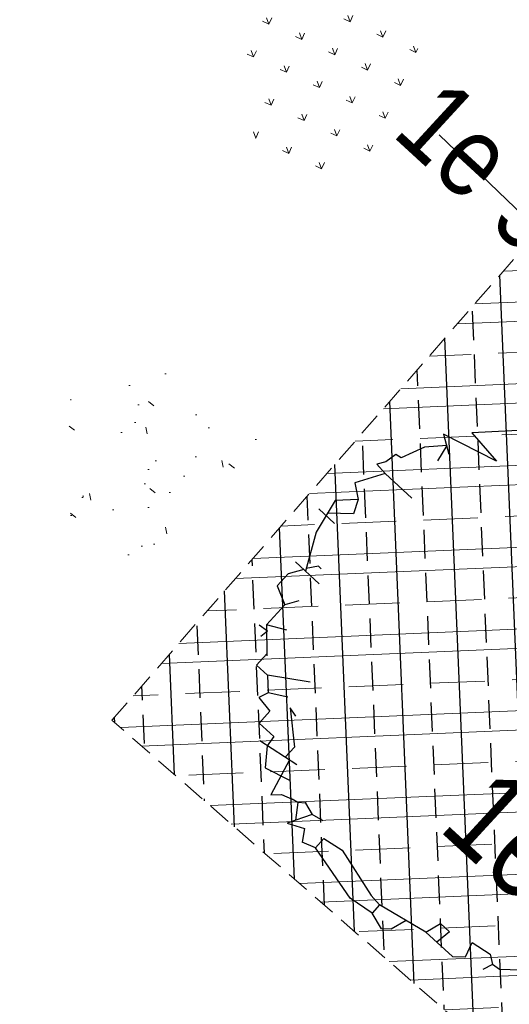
# Model space of a CAD drawing. Header units: metres. Extents: x 111546 to 149831, y 498798 to 507863.
# Tile 740 of 1056: x 111869.2 to 111874.59, y 501674.48 to 501685.32. Entities that reach past the tile are written whole.
import ezdxf
from ezdxf import colors
from ezdxf.entities.mleader import LeaderData, LeaderLine
from ezdxf.enums import TextEntityAlignment as Align
from ezdxf.math import Vec2, Vec3

# ---------------------------------------------------------------- set-up
doc = ezdxf.new("R2010")
doc.units = ezdxf.units.M
doc.linetypes.add('DASHED', pattern=[19.05, 12.7, -6.35])
doc.linetypes.add('RI-VWA', pattern=[11, 5, -3, 0, -3])
for name, color, linetype in [('1-aanvullen teelaarde', 153, 'Continuous'), ('1-ontgraven teelaarde tbv grondverbetering bomen', 153, 'Continuous'), ('2-nw-tekst riool', 7, 'Continuous'), ('4-nw-boom tekst', 7, 'Continuous')]:
    doc.layers.add(name, color=color, linetype=linetype)
for name, color, linetype, lineweight in [('1-ontgraven zand tbv aanbrengen teelaarde', 94, 'RI-VWA', 50), ('3-nw-maatvoering', 181, 'Continuous', 15), ('4-bs-gras', 253, 'Continuous', 9), ('4-nw materiaalscheiding-groen', 210, 'DASHED', 13), ('4-nw-boom 1e grootte', 7, 'Continuous', 35), ('4-nw-gazon', 7, 'Continuous', 5), ('4-nw-grondverbetering moerige grond', 94, 'Continuous', 15)]:
    doc.layers.add(name, color=color, linetype=linetype, lineweight=lineweight)
doc.styles.add('Zaanstad', font='ARIALN.TTF')
doc.dimstyles.new('1-250', dxfattribs={"dimscale": 0.25, "dimtxt": 2, "dimasz": 2, "dimexe": 1, "dimexo": 1, "dimgap": 0.5, "dimtad": 1, "dimzin": 0, "dimdsep": 46, "dimtxsty": 'Zaanstad', "dimcen": 0, "dimclrd": 256, "dimclre": 256, "dimclrt": 256, "dimadec": 0, "dimazin": 0, "dimtfac": 1, "dimtofl": 0, "dimtmove": 0, "dimatfit": 3, "dimfxl": 1, "dimtfill": 1, "dimtolj": 1, "dimtzin": 0, "dimlwd": -1, "dimlwe": -1, "dimarcsym": 0})

# ---------------------------------------------------------------- blocks, each defined once
blk = doc.blocks.new('4-boom 1e grootte')
at = {"lineweight": 30}
for p, q in [((-1.788, 2.424), (-2.474, 1.725)), ((-2.063, 1.681), (-2.694, 1.505)), ((-2.474, 1.725), (-2.063, 1.681)), ((-2.584, 1.437), (-2.749, 1.258)), ((-2.694, 1.505), (-2.502, 1.382)), ((-2.584, 1.437), (-2.543, 1.244)), ((-2.749, 1.258), (-2.858, 0.997)), ((-2.927, 0.984), (-2.955, 0.851)), ((-2.858, 0.997), (-2.927, 0.984)), ((-2.955, 0.851), (-3.009, 0.764)), ((-3.009, 0.764), (-2.872, 0.75)), ((-2.872, 0.75), (-3.05, 0.449)), ((-2.474, 0.75), (-2.872, 0.75)), ((-3.05, 0.449), (-2.9, 0.339)), ((-2.9, 0.339), (-3.078, 0.16)), ((-2.9, 0.339), (-2.831, 0.188)), ((-3.078, 0.16), (-2.996, -0.238)), ((-2.831, 0.188), (-3.045, 0.001)), ((-3.147, -0.032), (-2.913, -0.032)), ((-2.996, -0.238), (-2.79, -0.635)), ((-2.721, -0.498), (-2.804, -0.608)), ((-2.68, -0.498), (-2.721, -0.498)), ((-2.941, -0.635), (-2.584, -0.635)), ((-2.817, -0.635), (-2.913, -0.786)), ((-2.913, -0.786), (-2.913, -0.965)), ((-2.913, -0.965), (-2.707, -1.061)), ((-2.625, -0.924), (-2.707, -1.061)), ((-2.707, -1.061), (-2.707, -1.363)), ((-2.502, -1.253), (-2.707, -1.363)), ((-2.653, -1.404), (-2.762, -1.418)), ((-2.707, -1.363), (-2.474, -1.61)), ((-2.653, -1.404), (-2.666, -1.5)), ((-1.925, -1.5), (-2.323, -1.761)), ((-2.488, -1.761), (-2.488, -1.595)), ((-2.323, -1.761), (-2.488, -1.761)), ((-2.323, -1.761), (-2.186, -1.898)), ((-1.994, -1.788), (-2.186, -1.898)), ((-2.186, -1.898), (-2.227, -2.008)), ((-1.788, -1.884), (-1.898, -1.857)), ((-1.898, -1.857), (-1.569, -2.145)), ((2.37, -1.884), (1.752, -2.419)), ((-2.227, -2.008), (-2.035, -2.035)), ((-2.035, -2.035), (-2.035, -2.213)), ((-1.569, -2.145), (-1.569, -2.294)), ((-2.035, -2.213), (-1.816, -2.213)), ((-1.418, -2.268), (-1.898, -2.351)), ((-1.816, -2.213), (-1.802, -2.337)), ((-1.802, -2.337), (-1.651, -2.529)), ((-1.513, -2.285), (-1.404, -2.707)), ((1.327, -2.406), (1.56, -2.364)), ((1.56, -2.364), (1.656, -2.433)), ((-1.651, -2.529), (-1.363, -2.447)), ((0.874, -2.666), (0.929, -2.488)), ((0.929, -2.488), (1.066, -2.488)), ((1.066, -2.488), (1.039, -2.666)), ((1.382, -2.57), (1.327, -2.406)), ((1.656, -2.433), (1.615, -2.543)), ((1.752, -2.419), (1.656, -2.433)), ((-1.322, -2.625), (-1.198, -2.584)), ((-1.129, -2.57), (-1.198, -2.584)), ((-1.061, -2.515), (-1.129, -2.57)), ((-1.129, -2.57), (-1.014, -2.729)), ((-1.075, -2.502), (-1.061, -2.515)), ((-1.061, -2.515), (-0.924, -2.557)), ((-0.924, -2.557), (-1.061, -2.817)), ((-0.786, -2.529), (-0.924, -2.557)), ((1.272, -2.666), (1.382, -2.57)), ((-1.404, -2.707), (-1.322, -2.625)), ((-0.649, -2.666), (-0.416, -2.625)), ((-0.649, -2.804), (-0.649, -2.666)), ((-0.416, -2.625), (0.16, -2.776)), ((0.874, -2.666), (0.298, -2.79)), ((0.874, -2.666), (1.272, -2.666)), ((-1.061, -2.817), (-0.88, -2.728)), ((-0.88, -2.728), (-0.8, -2.858)), ((-0.649, -2.804), (-0.8, -2.858)), ((0.009, -2.954), (-0.649, -2.804)), ((0.16, -2.776), (0.298, -2.79)), ((0.298, -2.79), (0.298, -2.913)), ((0.628, -2.719), (0.572, -2.9)), ((0.298, -2.913), (0.009, -2.954)), ((0.49, -2.968), (0.298, -2.913)), ((0.572, -2.9), (0.49, -2.968))]:
    blk.add_line(p, q, dxfattribs=at)
at = {"layer": '4-nw materiaalscheiding-groen', "color": 7, "style": 'Zaanstad'}
blk.add_text(' 1e', height=1, dxfattribs=at).set_placement((-0.122, -1.744))
at = {"layer": '4-nw-boom tekst', "style": 'Zaanstad'}
blk.add_attdef('BOOMSOORT', text='', height=0.9, dxfattribs=at).set_placement((2.842, 1.834), align=Align.BOTTOM_LEFT)
blk = doc.blocks.new('*D560')
at = {"layer": '3-nw-maatvoering', "ltscale": 0.02, "transparency": 16777216}
blk.add_line((111869.069, 501661.699), (111870.624, 501659.709), dxfattribs=at)
blk.add_solid([(111870.69, 501659.761), (111870.559, 501659.658), (111870.932, 501659.315)], dxfattribs=at)
at = {"layer": 'Defpoints', "color": 0, "ltscale": 0.02, "transparency": 16777216}
for p in [(111853.489, 501681.638), (111870.932, 501659.315)]:
    blk.add_point(p, dxfattribs=at)
at = {"layer": '3-nw-maatvoering', "ltscale": 0.02, "transparency": 16777216, "insert": (111869.993, 501661.135), "char_height": 0.5, "attachment_point": 5, "rotation": 308.0044, "style": 'Zaanstad', "bg_fill": 3, "box_fill_scale": 1.1, "bg_fill_color": 9, "bg_fill_true_color": 13158600, "bg_fill_transparency": 0}
blk.add_mtext('\\A1;R28.33', dxfattribs=at)

msp = doc.modelspace()

# ---------------------------------------------------------------- hatches: boundary and pattern name
at = {"layer": '1-aanvullen teelaarde', "ltscale": 10}
h = msp.add_hatch(dxfattribs=at)
h.set_pattern_fill('ANSI33', color=256, scale=0.047949)
h.set_pattern_definition([(2.414373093, (3.28403, 0.4657), (-0.01282653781, 0.30420793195), []), (2.414373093, (3.44255, 0.32002), (-0.01282653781, 0.30420793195), [0.15223910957, -0.07611955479])])
edge = h.paths.add_edge_path()
edge.add_line((111882.7482, 501678.267), (111883.5085, 501677.5682))
edge.add_line((111883.5085, 501677.5682), (111883.5861, 501677.5051))
edge.add_line((111883.5861, 501677.5051), (111877.1392, 501669.7664))
edge.add_line((111877.1392, 501669.7664), (111872.2228, 501664.0061))
edge.add_arc((111856.5322, 501677.398), 20.6286, 291.83265, 319.51929, ccw=False)
edge.add_line((111864.2039, 501658.249), (111869.4753, 501663.3012))
edge.add_line((111869.4753, 501663.3012), (111873.7217, 501667.8352))
edge.add_line((111873.7217, 501667.8352), (111877.8768, 501672.5362))
edge.add_line((111877.8768, 501672.5362), (111881.5258, 501676.829))
edge.add_line((111881.5258, 501676.829), (111882.7482, 501678.267))
at = {"layer": '1-ontgraven zand tbv aanbrengen teelaarde', "lineweight": -3, "ltscale": 0.02}
h = msp.add_hatch(dxfattribs=at)
h.set_pattern_fill('ANSI31', color=256, scale=0.047949, angle=90)
h.set_pattern_definition([(92.414373, (112486.40478, 501707.75684), (-0.152103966, -0.00641327), [])])
edge = h.paths.add_edge_path()
edge.add_line((111882.7508, 501678.2647), (111883.5112, 501677.5659))
edge.add_line((111883.5112, 501677.5659), (111883.5888, 501677.5028))
edge.add_line((111883.5888, 501677.5028), (111877.1419, 501669.7641))
edge.add_line((111877.1419, 501669.7641), (111872.2255, 501664.0038))
edge.add_arc((111856.5349, 501677.3957), 20.6286, 291.83265, 319.51929, ccw=False)
edge.add_line((111864.2066, 501658.2468), (111869.478, 501663.299))
edge.add_line((111869.478, 501663.299), (111873.7243, 501667.8329))
edge.add_line((111873.7243, 501667.8329), (111877.8795, 501672.534))
edge.add_line((111877.8795, 501672.534), (111881.5285, 501676.8268))
edge.add_line((111881.5285, 501676.8268), (111882.7508, 501678.2647))
at = {"layer": '4-bs-gras'}
h = msp.add_hatch(dxfattribs=at)
h.set_pattern_fill('AGR-KRUIDEN', color=256, scale=0.04, pattern_type=2)
h.set_pattern_definition([(110.0468, (111851.1772, 501672.87635), (-0.3626612, 0.1687508), [0.075, -0.4906854]), (65.0468, (111851.1772, 501672.87635), (-0.362661, 0.168751), [0.075, -0.325]), (155.0468, (111851.1772, 501672.87635), (-0.168751, -0.362661), [0.075, -0.325])])
h.paths.add_polyline_path([(111873.5932, 501685.0711), (111872.8763, 501685.6632), (111872.2215, 501685.4243), (111871.6483, 501685.4193), (111871.6572, 501684.4087), (111871.9582, 501683.5837), (111872.8883, 501683.6403), (111873.3235, 501684.1456), (111873.5102, 501684.3459)])
at = {"layer": '4-nw-grondverbetering moerige grond', "ltscale": 0.03}
h = msp.add_hatch(dxfattribs=at)
h.set_pattern_fill('ACO-BETON_IN HET WERK GESTORT', color=256, scale=0.6, pattern_type=2)
h.set_pattern_definition([(2.41510507, (1.9015, 3.1837), (-0.0379251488, 0.89920058), []), (2.41510507, (2.4805, 2.6516), (-0.0379251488, 0.89920058), [0.6, -0.3]), (2.41510507, (2.1224, 2.9807), (-0.0379251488, 0.89920058), [])])
h.paths.add_polyline_path([(111874.798, 501682.8619), (111879.8124, 501678.4945), (111875.233, 501673.2366), (111870.2186, 501677.604)])

# ---------------------------------------------------------------- linework, layer by layer
at = {"layer": '4-nw materiaalscheiding-groen', "ltscale": 0.02}
msp.add_lwpolyline([(111874.798, 501682.8619), (111879.8124, 501678.4945), (111875.233, 501673.2366), (111870.2186, 501677.604)], close=True, dxfattribs=at)

# ---------------------------------------------------------------- block references
at = {"layer": '4-nw-boom 1e grootte'}
ref = msp.add_blockref('4-boom 1e grootte', (111874.834, 501677.825, 0.1), dxfattribs=dict(at, rotation=317.4143730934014))
ref.add_attrib('BOOMSOORT', '1e orde eik; Quercus Cerris Marvellous', dxfattribs={"layer": '4-nw-boom tekst', "height": 0.9, "rotation": 317.41437, "style": 'Zaanstad'}).set_placement((111873.1034, 501683.8568, 0.1), align=Align.BOTTOM_LEFT)

# ---------------------------------------------------------------- next in the draw order: leaders
at = {"layer": '2-nw-tekst riool'}
ml = msp.add_multileader_mtext('Standard', dxfattribs=at)
ml.set_content('Aanstorting', color=256, style='Zaanstad')
ml.set_leader_properties()
ml.build(insert=Vec2(0, 0))
ml.multileader.update_dxf_attribs({"has_text_frame": 1, "text_left_attachment_type": 6, "text_right_attachment_type": 5, "dogleg_length": 0.36, "arrow_head_size": 0.8, "scale": 0.5})
ctx = ml.context
ctx.base_point, ctx.scale, ctx.char_height, ctx.arrow_head_size, ctx.landing_gap_size, ctx.plane_origin, ctx.plane_x_axis, ctx.plane_y_axis = Vec3(111874.6425, 501683.2607), 0.5, 0.75, 0.8, 0.2, Vec3(111893.6989, 501665.2731), Vec3(0.7213931, -0.6925258), Vec3(0.6925258, 0.7213931)
ctx.left_attachment, ctx.right_attachment = 6, 5
notes = []
notes.append((ctx, [(1, (1, 1, 0), (111878.2835, 501679.7654), (-0.7213931, 0.6925258), 0.36, [(0, [(111883.2119, 501680.9537)], 0, [])])]))
ctx.mtext.insert, ctx.mtext.text_direction, ctx.mtext.rotation, ctx.mtext.flow_direction = Vec3(111875.4589, 501683.8223), Vec3(0.7213931, -0.6925258), 5.5182008, 5
ctx.mtext.has_bg_fill, ctx.mtext.bg_color, ctx.mtext.bg_scale_factor, ctx.mtext.bg_transparency, ctx.mtext.use_window_bg_color = 1, -1027028792, 1.5, 0, 1
for ctx, leaders in notes:
    for number, flags, end, landing, length, lines in leaders:
        leader = LeaderData()
        leader.index, (leader.has_last_leader_line, leader.has_dogleg_vector, leader.attachment_direction) = number, flags
        leader.last_leader_point, leader.dogleg_vector, leader.dogleg_length = Vec3(end), Vec3(landing), length
        for number, points, colour, breaks in lines:
            line = LeaderLine()
            line.index, line.vertices, line.color, line.breaks = number, Vec3.list(points), colors.encode_raw_color(colour), breaks
            leader.lines.append(line)
        ctx.leaders.append(leader)

# ---------------------------------------------------------------- next in the draw order: hatches: boundary and pattern name
at = {"layer": '1-ontgraven teelaarde tbv grondverbetering bomen', "ltscale": 10}
h = msp.add_hatch(dxfattribs=at)
h.set_pattern_fill('ANSI33', color=256, scale=0.1, angle=90)
h.set_pattern_definition([(92.41437, (111779.7938, 501456.31576), (-0.6344363, -0.0267502), []), (92.41437, (111780.0976, 501456.64635), (-0.6344363, -0.0267502), [0.3175, -0.15875])])
h.paths.add_polyline_path([(111874.798, 501682.8619), (111879.8124, 501678.4945), (111875.233, 501673.2366), (111870.2186, 501677.604)])

# ---------------------------------------------------------------- next in the draw order: dimensions: what is measured, and where the dimension line sits
at = {"layer": '3-nw-maatvoering', "ltscale": 0.02}
dim = msp.add_radius_dim(center=(111853.4894, 501681.6377), mpoint=(111870.9323, 501659.3153), dimstyle='1-250', dxfattribs=at)
dim.commit()
dim.dimension.update_dxf_attribs({"geometry": '*D560', "text_midpoint": (111869.693, 501660.9013), "dimtype": 164})

# ---------------------------------------------------------------- next in the draw order: hatches: boundary and pattern name
at = {"layer": '4-nw-gazon', "ltscale": 0.1}
h = msp.add_hatch(dxfattribs=at)
h.set_pattern_fill('AGR-GRAS_GAZON', color=256, scale=0.5, angle=-46.148, pattern_type=2)
h.set_pattern_definition([(308.76637, (112471.3006, 500951.1774), (0.9624805, 0.0527809), [0, -0.76, 0, -0.85, 0, -0.8125]), (278.76637, (112471.3006, 500951.1774), (1.4302849, -0.8534867), [0, -0.41, 0, -0.685, 0, -0.2625]), (238.76637, (112471.287, 500951.7923), (0.037241, -1.5566281), [0, -0.25, 0, -0.9, 0, -1.175]), (228.76637, (112471.287, 500951.7923), (0.4719491, -1.4929976), [0, -0.125, 0, -0.59, 0, -0.675]), (322.26637, (112473.17704, 500952.4892), (0.8731955, 0.27140796), [0.075, -1.04775]), (281.26637, (112469.368, 500952.405), (0.83706867, -0.3680336), [0.075, -1.04775])])
edge = h.paths.add_edge_path()
edge.add_arc((111870.6828, 501680.4294), 1.1599, 0, 360)

# ---------------------------------------------------------------- next in the draw order: block references
at = {"layer": '4-nw-boom 1e grootte'}
ref = msp.add_blockref('4-boom 1e grootte', (111866.1147, 501668.2666), dxfattribs=dict(at, rotation=317.4143730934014))
ref.add_attrib('BOOMSOORT', '1e orde eik; Quercus Cerris Marvellous', dxfattribs={"layer": '4-nw-boom tekst', "height": 0.9, "rotation": 317.41437, "style": 'Zaanstad'}).set_placement((111864.3841, 501674.2985), align=Align.BOTTOM_LEFT)

doc.saveas('drawing.dxf')
